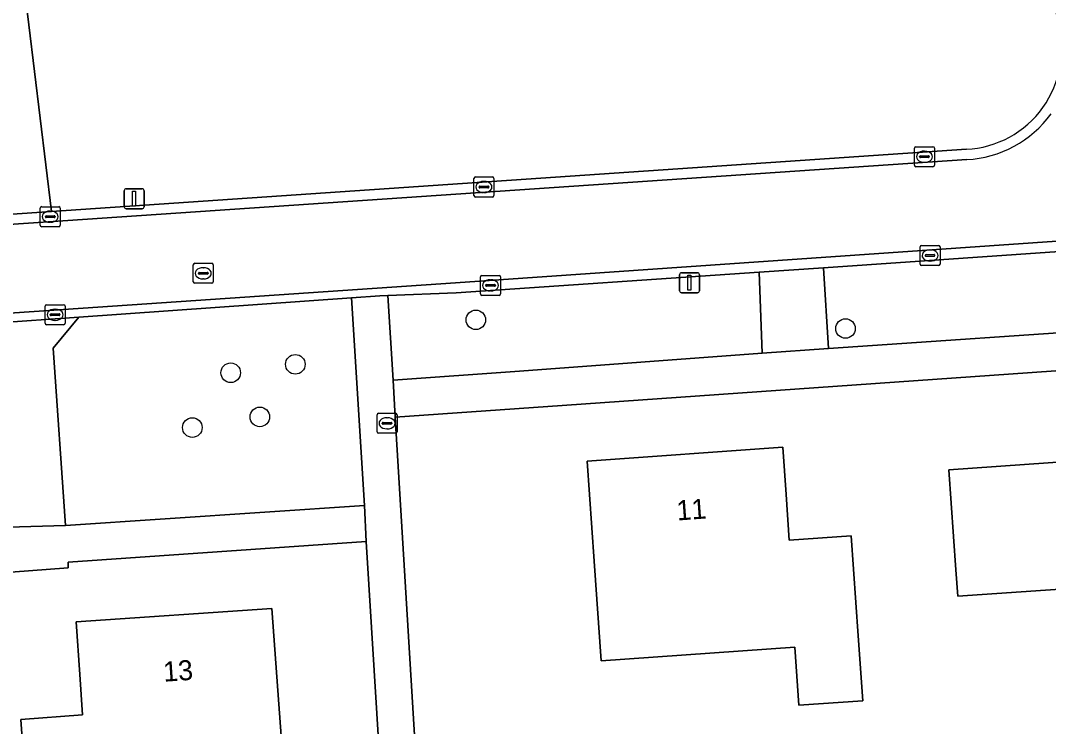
# Model space of a CAD drawing. Extents: x 162661 to 163484, y 380247 to 381230.
# Drawn here: x 163007.2 to 163058.6, y 380327.8 to 380363.1 of the extents above; entities that cross this region are included whole.
import ezdxf

# ---------------------------------------------------------------- set-up
doc = ezdxf.new("R2010")
doc.units = 0
for name, color, linetype in [('IMGEO_Boom', 7, 'Continuous'), ('IMGEO_Brandkraan', 7, 'Continuous'), ('IMGEO_Erf', 7, 'Continuous'), ('IMGEO_Groenvoorziening', 7, 'Continuous'), ('IMGEO_Kolk', 7, 'Continuous'), ('IMGEO_Lichtmast', 7, 'Continuous'), ('IMGEO_Pand', 7, 'Continuous'), ('IMGEO_Pand_nummerreeks', 7, 'Continuous'), ('IMGEO_Rijbaan_lokaal_gesloten', 7, 'Continuous'), ('IMGEO_Rijbaan_lokaal_open', 7, 'Continuous'), ('IMGEO_Rioolput', 7, 'Continuous'), ('IMGEO_Voetpad_open', 7, 'Continuous')]:
    doc.layers.add(name, color=color, linetype=linetype)

msp = doc.modelspace()

# ---------------------------------------------------------------- linework, layer by layer
at = {"layer": 'IMGEO_Boom'}
for centre in [(163029.961, 380348.134), (163048.434, 380347.699), (163020.942, 380345.911), (163017.713, 380345.489), (163019.168, 380343.284), (163015.796, 380342.751)]:
    msp.add_circle(centre, 0.489, dxfattribs=at)
at = {"layer": 'IMGEO_Brandkraan'}
for p, q in [((163025.026, 380342.54), (163025.026, 380343.392)), ((163025.101, 380343.466), (163025.953, 380343.466)), ((163025.514, 380343.246), (163025.539, 380343.246)), ((163026.027, 380343.392), (163026.027, 380342.54)), ((163025.285, 380342.96), (163025.285, 380342.972)), ((163025.723, 380342.923), (163025.325, 380342.923)), ((163025.328, 380343.009), (163025.726, 380343.009)), ((163025.537, 380342.686), (163025.512, 380342.686)), ((163025.769, 380342.972), (163025.769, 380342.96)), ((163025.953, 380342.466), (163025.101, 380342.466))]:
    msp.add_line(p, q, dxfattribs=at)
for points in [[(163025.026, 380342.54), (163025.026, 380343.392)], [(163025.101, 380343.466), (163025.953, 380343.466)], [(163026.027, 380343.392), (163026.027, 380342.54)], [(163025.953, 380342.466), (163025.101, 380342.466)]]:
    msp.add_lwpolyline(points, dxfattribs=at)
for centre, radius, start, end in [((163025.103, 380343.39), 0.0765, 91.552, 178.448), ((163025.103, 380343.39), 0.0765, 91.552, 178.448), ((163025.951, 380343.39), 0.0765, 1.552, 88.448), ((163025.951, 380343.39), 0.0765, 1.552, 88.448), ((163025.103, 380342.542), 0.0765, 181.552, 268.448), ((163025.103, 380342.542), 0.0765, 181.552, 268.448), ((163025.325, 380342.969), 0.0403, 85.8775, 175.7526), ((163025.322, 380342.959), 0.0366, 178.938, 274.7102), ((163025.726, 380342.966), 0.043, 264.8664, 352.4533), ((163025.73, 380342.971), 0.0386, 1.7309, 96.639), ((163025.951, 380342.542), 0.0765, 271.552, 358.448), ((163025.951, 380342.542), 0.0765, 271.552, 358.448)]:
    msp.add_arc(centre, radius, start, end, dxfattribs=at)
for centre, major_axis, ratio, start_param, end_param in [((163025.513, 380342.966), (-0.387, 0.002), 0.722429, 4.712389, 7.853982), ((163025.538, 380342.966), (-0.39, 0.002), 0.717154, 1.570796, 4.712389)]:
    msp.add_ellipse(centre, major_axis=major_axis, ratio=ratio, start_param=start_param, end_param=end_param, dxfattribs=at)
at = {"layer": 'IMGEO_Erf'}
msp.add_lwpolyline([(163139.978, 380304.779), (163136.519, 380351.021), (163135.092, 380350.931), (163034.276, 380343.853), (163025.928, 380343.278), (163027.147, 380323.267), (163030.282, 380288.461), (163031.404, 380288.568)], dxfattribs=at)
for points in [[(163036.221, 380331.095), (163035.871, 380336.084), (163035.52, 380341.072), (163045.301, 380341.772), (163045.469, 380339.399), (163045.623, 380337.126), (163048.72, 380337.338), (163049.07, 380332.35), (163049.298, 380329.106), (163046.105, 380328.882), (163045.901, 380331.775)], [(163061.768, 380332.218), (163061.584, 380334.849), (163054.043, 380334.32), (163053.95, 380335.649), (163053.6, 380340.636), (163064.699, 380341.415), (163065.049, 380336.428), (163065.327, 380332.468)], [(163025.144, 380326.321), (163024.481, 380337.057), (163009.587, 380336.032), (163009.593, 380335.742), (163006.725, 380335.529), (163006.73, 380335.638), (163003.141, 380335.415), (163000, 380335.199), (162936.743, 380330.858), (162941.559, 380279.973), (163028.489, 380288.289)], [(163010.171, 380330.413), (163009.999, 380333.038), (163019.769, 380333.708), (163020.494, 380323.704), (163010.794, 380323.077), (163011.003, 380320.184), (163007.811, 380319.954), (163007.219, 380328.173), (163010.303, 380328.395)]]:
    msp.add_lwpolyline(points, close=True, dxfattribs=at)
at = {"layer": 'IMGEO_Groenvoorziening'}
msp.add_lwpolyline([(163059.044, 380363.035), (163057.264, 380373.948), (163007.348, 380365.222), (163008.76, 380353.55), (163054.471, 380356.654)], dxfattribs=at)
for points in [[(163060.895, 380351.665), (163059.126, 380351.542), (163047.332, 380350.739), (163047.59, 380346.698), (163062.724, 380347.731)], [(163044.121, 380350.521), (163028.981, 380349.491), (163025.56, 380349.347), (163025.83, 380345.117), (163032.151, 380345.575), (163044.275, 380346.467)], [(163010.118, 380348.264), (163008.835, 380346.715), (163009.464, 380337.857), (163024.397, 380338.853), (163023.757, 380349.23)]]:
    msp.add_lwpolyline(points, close=True, dxfattribs=at)
msp.add_arc((163054.215, 380361.666), 5.019, 272.9186, 15.8262, dxfattribs=at)
at = {"layer": 'IMGEO_Kolk'}
for p, q in [((163051.878, 380355.857), (163051.878, 380356.709)), ((163051.953, 380356.783), (163052.805, 380356.783)), ((163052.366, 380356.563), (163052.391, 380356.563)), ((163052.879, 380356.709), (163052.879, 380355.857)), ((163052.137, 380356.277), (163052.137, 380356.289)), ((163052.575, 380356.24), (163052.177, 380356.24)), ((163052.18, 380356.326), (163052.578, 380356.326)), ((163052.389, 380356.003), (163052.364, 380356.003)), ((163052.621, 380356.289), (163052.621, 380356.277)), ((163052.805, 380355.783), (163051.953, 380355.783)), ((163029.865, 380354.345), (163029.865, 380355.197)), ((163029.94, 380355.271), (163030.792, 380355.271)), ((163030.353, 380355.051), (163030.378, 380355.051)), ((163030.866, 380355.197), (163030.866, 380354.345)), ((163030.124, 380354.765), (163030.124, 380354.777)), ((163030.562, 380354.728), (163030.164, 380354.728)), ((163030.167, 380354.814), (163030.565, 380354.814)), ((163030.376, 380354.491), (163030.351, 380354.491)), ((163030.608, 380354.777), (163030.608, 380354.765)), ((163030.792, 380354.271), (163029.94, 380354.271)), ((163008.193, 380352.862), (163008.193, 380353.714)), ((163008.268, 380353.788), (163009.12, 380353.788)), ((163008.452, 380353.282), (163008.452, 380353.294)), ((163008.495, 380353.331), (163008.893, 380353.331)), ((163008.681, 380353.568), (163008.706, 380353.568)), ((163008.936, 380353.294), (163008.936, 380353.282)), ((163009.194, 380353.714), (163009.194, 380352.862)), ((163009.12, 380352.788), (163008.268, 380352.788)), ((163008.89, 380353.245), (163008.492, 380353.245)), ((163008.704, 380353.008), (163008.679, 380353.008)), ((163052.159, 380350.923), (163052.159, 380351.775)), ((163052.234, 380351.849), (163053.086, 380351.849)), ((163053.16, 380351.775), (163053.16, 380350.923)), ((163052.418, 380351.343), (163052.418, 380351.355)), ((163052.856, 380351.306), (163052.458, 380351.306)), ((163052.461, 380351.392), (163052.859, 380351.392)), ((163052.647, 380351.629), (163052.672, 380351.629)), ((163052.902, 380351.355), (163052.902, 380351.343)), ((163053.086, 380350.849), (163052.234, 380350.849)), ((163052.67, 380351.069), (163052.645, 380351.069)), ((163030.194, 380349.429), (163030.194, 380350.281)), ((163030.269, 380350.355), (163031.121, 380350.355)), ((163031.195, 380350.281), (163031.195, 380349.429)), ((163030.453, 380349.849), (163030.453, 380349.861)), ((163030.891, 380349.812), (163030.493, 380349.812)), ((163030.496, 380349.898), (163030.894, 380349.898)), ((163030.682, 380350.135), (163030.707, 380350.135)), ((163030.937, 380349.861), (163030.937, 380349.849)), ((163031.121, 380349.355), (163030.269, 380349.355)), ((163030.705, 380349.575), (163030.68, 380349.575)), ((163008.438, 380347.962), (163008.438, 380348.814)), ((163008.513, 380348.888), (163009.365, 380348.888)), ((163009.439, 380348.814), (163009.439, 380347.962)), ((163008.697, 380348.382), (163008.697, 380348.394)), ((163009.135, 380348.345), (163008.737, 380348.345)), ((163008.74, 380348.431), (163009.138, 380348.431)), ((163008.926, 380348.668), (163008.951, 380348.668)), ((163009.181, 380348.394), (163009.181, 380348.382)), ((163009.365, 380347.888), (163008.513, 380347.888)), ((163008.949, 380348.108), (163008.924, 380348.108))]:
    msp.add_line(p, q, dxfattribs=at)
for points in [[(163051.878, 380355.857), (163051.878, 380356.709)], [(163051.953, 380356.783), (163052.805, 380356.783)], [(163052.879, 380356.709), (163052.879, 380355.857)], [(163052.805, 380355.783), (163051.953, 380355.783)], [(163029.865, 380354.345), (163029.865, 380355.197)], [(163029.94, 380355.271), (163030.792, 380355.271)], [(163030.866, 380355.197), (163030.866, 380354.345)], [(163030.792, 380354.271), (163029.94, 380354.271)], [(163008.193, 380352.862), (163008.193, 380353.714)], [(163008.268, 380353.788), (163009.12, 380353.788)], [(163009.194, 380353.714), (163009.194, 380352.862)], [(163009.12, 380352.788), (163008.268, 380352.788)], [(163052.159, 380350.923), (163052.159, 380351.775)], [(163052.234, 380351.849), (163053.086, 380351.849)], [(163053.16, 380351.775), (163053.16, 380350.923)], [(163053.086, 380350.849), (163052.234, 380350.849)], [(163030.194, 380349.429), (163030.194, 380350.281)], [(163030.269, 380350.355), (163031.121, 380350.355)], [(163031.195, 380350.281), (163031.195, 380349.429)], [(163031.121, 380349.355), (163030.269, 380349.355)], [(163008.438, 380347.962), (163008.438, 380348.814)], [(163008.513, 380348.888), (163009.365, 380348.888)], [(163009.439, 380348.814), (163009.439, 380347.962)], [(163009.365, 380347.888), (163008.513, 380347.888)]]:
    msp.add_lwpolyline(points, dxfattribs=at)
for centre, radius, start, end in [((163051.955, 380356.707), 0.0765, 91.552, 178.448), ((163051.955, 380356.707), 0.0765, 91.552, 178.448), ((163052.803, 380356.707), 0.0765, 1.552, 88.448), ((163052.803, 380356.707), 0.0765, 1.552, 88.448), ((163052.177, 380356.286), 0.0403, 85.8775, 175.7526), ((163052.174, 380356.276), 0.0366, 178.938, 274.7102), ((163052.578, 380356.283), 0.043, 264.8664, 352.4533), ((163052.582, 380356.288), 0.0386, 1.7309, 96.639), ((163051.955, 380355.859), 0.0765, 181.552, 268.448), ((163051.955, 380355.859), 0.0765, 181.552, 268.448), ((163052.803, 380355.859), 0.0765, 271.552, 358.448), ((163052.803, 380355.859), 0.0765, 271.552, 358.448), ((163029.942, 380355.195), 0.0765, 91.552, 178.448), ((163029.942, 380355.195), 0.0765, 91.552, 178.448), ((163030.79, 380355.195), 0.0765, 1.552, 88.448), ((163030.79, 380355.195), 0.0765, 1.552, 88.448), ((163029.942, 380354.347), 0.0765, 181.552, 268.448), ((163029.942, 380354.347), 0.0765, 181.552, 268.448), ((163030.164, 380354.774), 0.0403, 85.8775, 175.7526), ((163030.161, 380354.764), 0.0366, 178.938, 274.7102), ((163030.565, 380354.771), 0.043, 264.8664, 352.4533), ((163030.569, 380354.776), 0.0386, 1.7309, 96.639), ((163030.79, 380354.347), 0.0765, 271.552, 358.448), ((163030.79, 380354.347), 0.0765, 271.552, 358.448), ((163008.27, 380353.712), 0.0765, 91.552, 178.448), ((163008.27, 380353.712), 0.0765, 91.552, 178.448), ((163008.492, 380353.291), 0.0403, 85.8775, 175.7526), ((163008.897, 380353.293), 0.0386, 1.7309, 96.639), ((163009.118, 380353.712), 0.0765, 1.552, 88.448), ((163009.118, 380353.712), 0.0765, 1.552, 88.448), ((163008.27, 380352.864), 0.0765, 181.552, 268.448), ((163008.27, 380352.864), 0.0765, 181.552, 268.448), ((163008.489, 380353.281), 0.0366, 178.938, 274.7102), ((163008.893, 380353.288), 0.043, 264.8664, 352.4533), ((163009.118, 380352.864), 0.0765, 271.552, 358.448), ((163009.118, 380352.864), 0.0765, 271.552, 358.448), ((163052.236, 380351.773), 0.0765, 91.552, 178.448), ((163052.236, 380351.773), 0.0765, 91.552, 178.448), ((163053.084, 380351.773), 0.0765, 1.552, 88.448), ((163053.084, 380351.773), 0.0765, 1.552, 88.448), ((163052.458, 380351.352), 0.0403, 85.8775, 175.7526), ((163052.455, 380351.342), 0.0366, 178.938, 274.7102), ((163052.859, 380351.349), 0.043, 264.8664, 352.4533), ((163052.863, 380351.354), 0.0386, 1.7309, 96.639), ((163052.236, 380350.925), 0.0765, 181.552, 268.448), ((163052.236, 380350.925), 0.0765, 181.552, 268.448), ((163053.084, 380350.925), 0.0765, 271.552, 358.448), ((163053.084, 380350.925), 0.0765, 271.552, 358.448), ((163030.271, 380350.279), 0.0765, 91.552, 178.448), ((163030.271, 380350.279), 0.0765, 91.552, 178.448), ((163031.119, 380350.279), 0.0765, 1.552, 88.448), ((163031.119, 380350.279), 0.0765, 1.552, 88.448), ((163030.493, 380349.858), 0.0403, 85.8775, 175.7526), ((163030.49, 380349.848), 0.0366, 178.938, 274.7102), ((163030.894, 380349.855), 0.043, 264.8664, 352.4533), ((163030.898, 380349.86), 0.0386, 1.7309, 96.639), ((163030.271, 380349.431), 0.0765, 181.552, 268.448), ((163030.271, 380349.431), 0.0765, 181.552, 268.448), ((163031.119, 380349.431), 0.0765, 271.552, 358.448), ((163031.119, 380349.431), 0.0765, 271.552, 358.448), ((163008.515, 380348.812), 0.0765, 91.552, 178.448), ((163008.515, 380348.812), 0.0765, 91.552, 178.448), ((163009.363, 380348.812), 0.0765, 1.552, 88.448), ((163009.363, 380348.812), 0.0765, 1.552, 88.448), ((163008.737, 380348.391), 0.0403, 85.8775, 175.7526), ((163008.734, 380348.381), 0.0366, 178.938, 274.7102), ((163009.138, 380348.388), 0.043, 264.8664, 352.4533), ((163009.142, 380348.393), 0.0386, 1.7309, 96.639), ((163008.515, 380347.964), 0.0765, 181.552, 268.448), ((163008.515, 380347.964), 0.0765, 181.552, 268.448), ((163009.363, 380347.964), 0.0765, 271.552, 358.448), ((163009.363, 380347.964), 0.0765, 271.552, 358.448)]:
    msp.add_arc(centre, radius, start, end, dxfattribs=at)
for centre, major_axis, ratio, start_param, end_param in [((163052.365, 380356.283), (-0.387, 0.002), 0.722429, 4.712389, 7.853982), ((163052.39, 380356.283), (-0.39, 0.002), 0.717154, 1.570796, 4.712389), ((163030.352, 380354.771), (-0.387, 0.002), 0.722429, 4.712389, 7.853982), ((163030.377, 380354.771), (-0.39, 0.002), 0.717154, 1.570796, 4.712389), ((163008.68, 380353.288), (-0.387, 0.002), 0.722429, 4.712389, 7.853982), ((163008.705, 380353.288), (-0.39, 0.002), 0.717154, 1.570796, 4.712389), ((163052.646, 380351.349), (-0.387, 0.002), 0.722429, 4.712389, 7.853982), ((163052.671, 380351.349), (-0.39, 0.002), 0.717154, 1.570796, 4.712389), ((163030.681, 380349.855), (-0.387, 0.002), 0.722429, 4.712389, 7.853982), ((163030.706, 380349.855), (-0.39, 0.002), 0.717154, 1.570796, 4.712389), ((163008.925, 380348.388), (-0.387, 0.002), 0.722429, 4.712389, 7.853982), ((163008.95, 380348.388), (-0.39, 0.002), 0.717154, 1.570796, 4.712389)]:
    msp.add_ellipse(centre, major_axis=major_axis, ratio=ratio, start_param=start_param, end_param=end_param, dxfattribs=at)
at = {"layer": 'IMGEO_Lichtmast'}
for p, q in [((163012.394, 380353.784), (163012.394, 380354.584)), ((163012.394, 380354.584), (163012.394, 380353.784)), ((163012.494, 380354.684), (163013.284, 380354.684)), ((163013.284, 380354.684), (163012.494, 380354.684)), ((163013.384, 380354.584), (163013.384, 380353.784)), ((163013.384, 380353.784), (163013.384, 380354.584)), ((163013.284, 380353.684), (163012.494, 380353.684)), ((163012.494, 380353.684), (163013.284, 380353.684)), ((163040.142, 380349.589), (163040.142, 380350.389)), ((163040.142, 380350.389), (163040.142, 380349.589)), ((163040.242, 380350.489), (163041.032, 380350.489)), ((163041.032, 380350.489), (163040.242, 380350.489)), ((163041.132, 380350.389), (163041.132, 380349.589)), ((163041.132, 380349.589), (163041.132, 380350.389)), ((163041.032, 380349.489), (163040.242, 380349.489)), ((163040.242, 380349.489), (163041.032, 380349.489))]:
    msp.add_line(p, q, dxfattribs=at)
for points in [[(163012.814, 380354.559), (163012.964, 380354.559), (163012.964, 380353.809), (163012.814, 380353.809), (163012.814, 380354.559)], [(163040.562, 380350.364), (163040.712, 380350.364), (163040.712, 380349.614), (163040.562, 380349.614), (163040.562, 380350.364)]]:
    msp.add_lwpolyline(points, dxfattribs=at)
for centre, start, end in [((163012.494, 380354.584), 90, 180), ((163012.494, 380354.584), 90, 180), ((163013.284, 380354.584), 0, 90), ((163013.284, 380354.584), 360, 90), ((163012.494, 380353.784), 180, 270), ((163012.494, 380353.784), 180, 270), ((163013.284, 380353.784), 270, 0), ((163013.284, 380353.784), 270, 0), ((163040.242, 380350.389), 90, 180), ((163040.242, 380350.389), 90, 180), ((163041.032, 380350.389), 0, 90), ((163041.032, 380350.389), 360, 90), ((163040.242, 380349.589), 180, 270), ((163040.242, 380349.589), 180, 270), ((163041.032, 380349.589), 270, 0), ((163041.032, 380349.589), 270, 0)]:
    msp.add_arc(centre, 0.1, start, end, dxfattribs=at)
at = {"layer": 'IMGEO_Pand'}
for points in [[(163048.72, 380337.338), (163045.623, 380337.126), (163045.469, 380339.399), (163045.301, 380341.772), (163035.52, 380341.072), (163035.871, 380336.084), (163036.221, 380331.095), (163045.901, 380331.775), (163046.105, 380328.882), (163049.298, 380329.106), (163049.07, 380332.35)], [(163065.049, 380336.428), (163064.699, 380341.415), (163053.6, 380340.636), (163053.95, 380335.649), (163054.043, 380334.32), (163061.584, 380334.849), (163061.768, 380332.218), (163065.327, 380332.468)], [(163010.171, 380330.413), (163010.303, 380328.395), (163007.219, 380328.173), (163007.811, 380319.954), (163011.003, 380320.184), (163010.794, 380323.077), (163020.494, 380323.704), (163019.769, 380333.708), (163009.999, 380333.038)]]:
    msp.add_lwpolyline(points, close=True, dxfattribs=at)
at = {"layer": 'IMGEO_Rijbaan_lokaal_gesloten'}
msp.add_lwpolyline([(163054.493, 380356.141), (162940.821, 380348.438), (162934.53, 380348.012), (162935.401, 380343.628), (163028.95, 380349.989), (163129.435, 380356.95), (163129.13, 380361.35)], dxfattribs=at)
msp.add_arc((163054.212, 380361.684), 5.55, 272.898, 324.0405, dxfattribs=at)
at = {"layer": 'IMGEO_Rijbaan_lokaal_open'}
for points in [[(163129.435, 380356.95), (163028.95, 380349.989), (162935.401, 380343.628)], [(163054.471, 380356.654), (163008.76, 380353.55), (163006.568, 380353.401), (162940.787, 380348.935), (162940.821, 380348.438), (163054.493, 380356.141)], [(163004.444, 380347.862), (163010.118, 380348.264), (163023.757, 380349.23), (163025.172, 380349.33), (163025.56, 380349.347), (163028.981, 380349.491), (163044.121, 380350.521), (163047.332, 380350.739), (163059.126, 380351.542)]]:
    msp.add_lwpolyline(points, dxfattribs=at)
for centre, radius, start, end in [((163054.215, 380361.666), 5.019, 272.9186, 15.8262), ((163054.212, 380361.684), 5.55, 272.898, 324.0405)]:
    msp.add_arc(centre, radius, start, end, dxfattribs=at)
at = {"layer": 'IMGEO_Rioolput'}
for p, q in [((163015.842, 380350.034), (163015.842, 380350.886)), ((163015.917, 380350.96), (163016.769, 380350.96)), ((163016.33, 380350.74), (163016.355, 380350.74)), ((163016.843, 380350.886), (163016.843, 380350.034)), ((163016.101, 380350.454), (163016.101, 380350.466)), ((163016.539, 380350.417), (163016.141, 380350.417)), ((163016.144, 380350.503), (163016.542, 380350.503)), ((163016.585, 380350.466), (163016.585, 380350.454)), ((163016.769, 380349.96), (163015.917, 380349.96)), ((163016.353, 380350.18), (163016.328, 380350.18))]:
    msp.add_line(p, q, dxfattribs=at)
for points in [[(163015.842, 380350.034), (163015.842, 380350.886)], [(163015.917, 380350.96), (163016.769, 380350.96)], [(163016.843, 380350.886), (163016.843, 380350.034)], [(163016.769, 380349.96), (163015.917, 380349.96)]]:
    msp.add_lwpolyline(points, dxfattribs=at)
for centre, radius, start, end in [((163015.919, 380350.884), 0.0765, 91.552, 178.448), ((163015.919, 380350.884), 0.0765, 91.552, 178.448), ((163016.767, 380350.884), 0.0765, 1.552, 88.448), ((163016.767, 380350.884), 0.0765, 1.552, 88.448), ((163016.141, 380350.463), 0.0403, 85.8775, 175.7526), ((163016.138, 380350.453), 0.0366, 178.938, 274.7102), ((163016.542, 380350.46), 0.043, 264.8664, 352.4533), ((163016.546, 380350.465), 0.0386, 1.7309, 96.639), ((163015.919, 380350.036), 0.0765, 181.552, 268.448), ((163015.919, 380350.036), 0.0765, 181.552, 268.448), ((163016.767, 380350.036), 0.0765, 271.552, 358.448), ((163016.767, 380350.036), 0.0765, 271.552, 358.448)]:
    msp.add_arc(centre, radius, start, end, dxfattribs=at)
for centre, major_axis, ratio, start_param, end_param in [((163016.329, 380350.46), (-0.387, 0.002), 0.722429, 4.712389, 7.853982), ((163016.354, 380350.46), (-0.39, 0.002), 0.717154, 1.570796, 4.712389)]:
    msp.add_ellipse(centre, major_axis=major_axis, ratio=ratio, start_param=start_param, end_param=end_param, dxfattribs=at)
at = {"layer": 'IMGEO_Voetpad_open'}
for points in [[(163005.21, 380364.635), (163006.568, 380353.401), (163008.76, 380353.55), (163007.348, 380365.222), (163057.264, 380373.948), (163056.95, 380375.873), (163011.947, 380368.147), (163006.844, 380367.252), (162992.818, 380364.786), (162987.152, 380363.833), (162952.002, 380357.671), (162951.261, 380357.59), (162937.748, 380355.281), (162937.978, 380353.182), (162950.999, 380355.403), (162953.727, 380355.77), (162958.085, 380356.605), (162973.327, 380359.209), (162989.055, 380361.908), (162991.897, 380362.399), (163000, 380363.76)], [(163047.332, 380350.739), (163044.121, 380350.521), (163044.275, 380346.467), (163047.59, 380346.698)], [(163027.147, 380323.267), (163025.928, 380343.278), (163025.83, 380345.117), (163025.56, 380349.347), (163025.172, 380349.33), (163023.757, 380349.23), (163024.397, 380338.853), (163024.481, 380337.057), (163025.144, 380326.321), (163028.489, 380288.289), (163030.282, 380288.461)], [(163008.835, 380346.715), (163010.118, 380348.264), (163004.444, 380347.862), (163005.924, 380346.518), (163006.583, 380337.77), (163009.464, 380337.857)], [(163000, 380335.199), (163003.141, 380335.415), (163006.73, 380335.638), (163006.725, 380335.529), (163009.593, 380335.742), (163009.587, 380336.032), (163024.481, 380337.057), (163024.397, 380338.853), (163009.464, 380337.857), (163006.583, 380337.77), (162998.488, 380337.109), (162995.461, 380336.998), (162989.321, 380336.558), (162986.249, 380336.337), (162973.534, 380335.425), (162960.085, 380334.522), (162957.091, 380334.32), (162936.593, 380332.936), (162934.455, 380332.798), (162930.222, 380332.512), (162930.435, 380330.4), (162934.723, 380330.738), (162936.743, 380330.858)]]:
    msp.add_lwpolyline(points, close=True, dxfattribs=at)
msp.add_lwpolyline([(163062.724, 380347.731), (163047.59, 380346.698), (163044.275, 380346.467), (163032.151, 380345.575), (163025.83, 380345.117), (163025.928, 380343.278), (163034.276, 380343.853), (163135.092, 380350.931)], dxfattribs=at)

# ---------------------------------------------------------------- texts
at = {"layer": 'IMGEO_Pand_nummerreeks'}
for s, rotation, p in [('11', 4.0935, (163040.025, 380338.106)), ('13', 3.923, (163014.374, 380330.051))]:
    msp.add_text(s, height=1, rotation=rotation, dxfattribs=at).set_placement(p)

doc.saveas('drawing.dxf')
